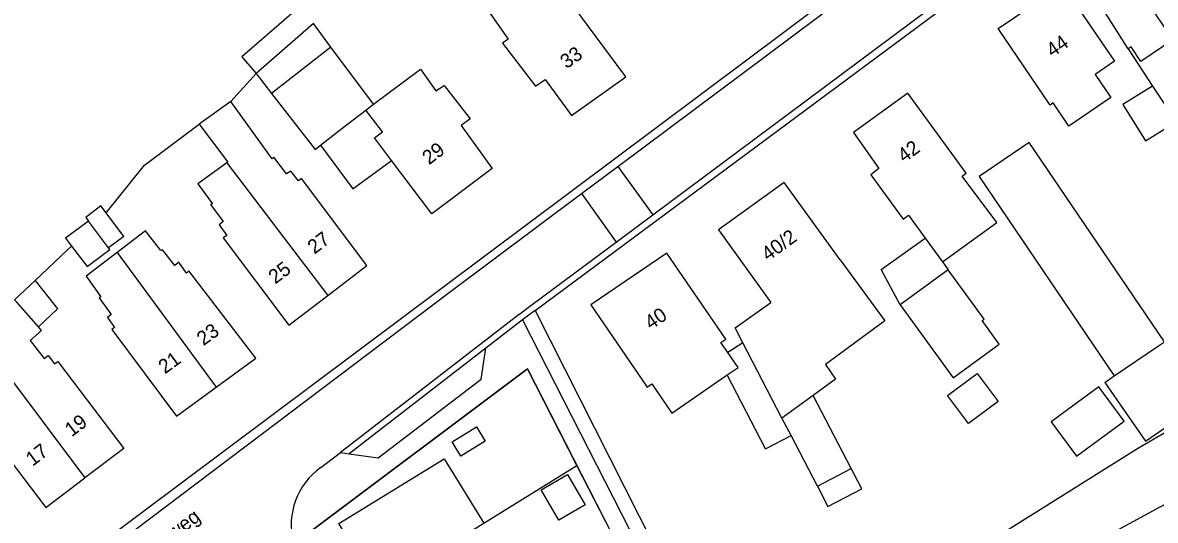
# Model space of a CAD drawing. Extents: x 194485 to 197793, y 468269 to 470822.
# Drawn here: x 195092.1 to 195187.3, y 470342.8 to 470384.6 of the extents above; entities that cross this region are included whole.
import ezdxf

# ---------------------------------------------------------------- set-up
doc = ezdxf.new("R2010")
doc.units = 0
for name, color, linetype in [('BGT grensvlak begroeid terreindeel', 7, 'Continuous'), ('BGT grensvlak gebouwinstallatie plus 1', 7, 'Continuous'), ('BGT grensvlak onbegroeid terreindeel', 7, 'Continuous'), ('BGT grensvlak overig bouwwerk uitbreiding populatie', 7, 'Continuous'), ('BGT grensvlak overig bouwwerk uitbreiding populatie LR', 7, 'Continuous'), ('BGT grensvlak pand op maaiveld', 7, 'Continuous'), ('BGT grensvlak pand op maaiveld LR', 7, 'Continuous'), ('BGT grensvlak wegdeel', 7, 'Continuous'), ('BGT tekst huisnummerreeks', 7, 'Continuous'), ('BGT tekst openbare ruimte label weg', 7, 'Continuous'), ('GEM grensvlak WOZ_BRK percelen', 7, 'Continuous')]:
    doc.layers.add(name, color=color, linetype=linetype)

msp = doc.modelspace()

# ---------------------------------------------------------------- linework, layer by layer
at = {"layer": 'BGT grensvlak begroeid terreindeel'}
msp.add_lwpolyline([(195193.798, 470347.238), (195155.103, 470326.193), (195155.698, 470324.44)], dxfattribs=at)
at = {"layer": 'BGT grensvlak gebouwinstallatie plus 1'}
for p, q in [((195184.989, 470382.421), (195182.722, 470386.007)), ((195187.05, 470379.292), (195184.55, 470377.728)), ((195184.55, 470377.728), (195186.459, 470374.677)), ((195186.459, 470374.677), (195189.03, 470376.286)), ((195117.146, 470374.322), (195119.862, 470370.655)), ((195119.862, 470370.655), (195123.111, 470373.04)), ((195164.25, 470363.885), (195167.937, 470366.516)), ((195169.399, 470364.505), (195169.882, 470363.841)), ((195165.83, 470360.895), (195164.25, 470363.885)), ((195152.623, 470357.698), (195151.368, 470356.891)), ((195154.543, 470348.808), (195151.316, 470355.009)), ((195183.033, 470354.388), (195183.831, 470354.938)), ((195183.033, 470354.388), (195186.44, 470349.445)), ((195161.726, 470347.134), (195158.528, 470353.282)), ((195156.672, 470349.916), (195155.912, 470351.376)), ((195186.44, 470349.445), (195189.141, 470351.306)), ((195154.543, 470348.808), (195156.672, 470349.916)), ((195158.887, 470345.657), (195156.672, 470349.916))]:
    msp.add_line(p, q, dxfattribs=at)
msp.add_lwpolyline([(195182.534, 470354.009), (195178.529, 470351.062), (195180.645, 470348.185), (195184.651, 470351.132), (195182.534, 470354.009)], dxfattribs=at)
at = {"layer": 'BGT grensvlak onbegroeid terreindeel'}
for p, q in [((195109.613, 470377.985), (195111.753, 470380.358)), ((195093.184, 470362.94), (195095.884, 470365.514)), ((195096.229, 470365.843), (195095.884, 470365.514)), ((195135.177, 470360.434), (195151.25, 470328.658))]:
    msp.add_line(p, q, dxfattribs=at)
for points in [[(195120.998, 470390.857), (195110.546, 470381.742), (195111.753, 470380.358)], [(195099.144, 470368.622), (195102.369, 470372.631), (195106.965, 470376.079)], [(195191.013, 470351.858), (195185.857, 470348.85), (195163.957, 470335.119), (195151.25, 470328.658)]]:
    msp.add_lwpolyline(points, dxfattribs=at)
at = {"layer": 'BGT grensvlak overig bouwwerk uitbreiding populatie'}
for p, q in [((195098.699, 470369.214), (195097.421, 470368.252)), ((195099.144, 470368.622), (195098.699, 470369.214)), ((195097.421, 470368.252), (195097.651, 470367.945)), ((195100.623, 470366.656), (195099.144, 470368.622)), ((195100.623, 470366.656), (195099.344, 470365.695))]:
    msp.add_line(p, q, dxfattribs=at)
for points in [[(195097.651, 470367.945), (195095.733, 470366.503), (195096.229, 470365.843)], [(195096.229, 470365.843), (195097.532, 470364.111), (195099.45, 470365.554), (195099.344, 470365.695)], [(195169.826, 470353.292), (195172.309, 470355.134), (195174.061, 470352.771), (195171.578, 470350.93), (195169.826, 470353.292)], [(195130.24, 470350.646), (195130.975, 470349.454), (195128.932, 470348.194), (195128.197, 470349.386), (195130.24, 470350.646)], [(195135.687, 470345.359), (195137.908, 470346.646), (195139.392, 470344.087), (195137.171, 470342.799), (195135.687, 470345.359)]]:
    msp.add_lwpolyline(points, dxfattribs=at)
at = {"layer": 'BGT grensvlak overig bouwwerk uitbreiding populatie LR'}
msp.add_line((195099.344, 470365.695), (195097.651, 470367.945), dxfattribs=at)
at = {"layer": 'BGT grensvlak pand op maaiveld'}
for p, q in [((195116.56, 470384.55), (195111.753, 470380.358)), ((195118.024, 470382.546), (195116.56, 470384.55)), ((195121.609, 470377.755), (195118.024, 470382.546)), ((195184.989, 470382.421), (195187.05, 470379.292)), ((195111.753, 470380.358), (195113.039, 470378.67)), ((195187.05, 470379.292), (195189.03, 470376.286)), ((195109.613, 470377.985), (195106.965, 470376.079)), ((195167.937, 470366.516), (195169.399, 470364.505)), ((195100.077, 470365.31), (195097.456, 470363.319)), ((195169.882, 470363.841), (195165.83, 470360.895)), ((195093.184, 470362.94), (195093.272, 470362.828)), ((195093.272, 470362.828), (195094.325, 470361.488)), ((195155.912, 470351.376), (195152.623, 470357.698)), ((195183.831, 470354.938), (195187.54, 470357.451)), ((195158.528, 470353.282), (195155.912, 470351.376)), ((195158.887, 470345.657), (195161.726, 470347.134)), ((195162.61, 470345.436), (195161.726, 470347.134)), ((195158.887, 470345.657), (195159.771, 470343.959)), ((195159.771, 470343.959), (195162.61, 470345.436))]:
    msp.add_line(p, q, dxfattribs=at)
for points in [[(195174.075, 470384.13), (195179.469, 470387.811), (195183.853, 470381.384), (195182.225, 470380.274), (195183.535, 470378.336), (195180.024, 470375.923), (195178.705, 470377.87), (195178.44, 470377.69), (195174.075, 470384.13)], [(195185.521, 470387.944), (195188.746, 470383.189), (195186.057, 470381.361), (195185.246, 470382.583), (195184.989, 470382.421)], [(195131.393, 470385.383), (195132.915, 470383.242), (195132.445, 470382.909), (195135.204, 470379.274), (195136.009, 470379.837), (195138.22, 470376.819), (195142.799, 470380.056), (195137.814, 470386.822)], [(195121.609, 470377.755), (195125.56, 470380.7), (195126.827, 470378.893), (195127.546, 470379.342), (195129.729, 470376.536), (195128.962, 470375.986), (195131.559, 470372.361), (195126.501, 470368.54), (195123.111, 470373.04)], [(195113.039, 470378.67), (195116.695, 470373.967), (195117.146, 470374.322)], [(195169.399, 470364.505), (195173.959, 470367.824), (195171.063, 470371.728), (195171.395, 470371.971), (195166.477, 470378.706), (195161.908, 470375.4)], [(195117.769, 470361.698), (195121.052, 470364.201), (195115.557, 470371.509), (195115.297, 470371.33), (195114.646, 470372.146), (195114.287, 470371.902), (195113.227, 470373.312), (195113.079, 470373.185), (195109.613, 470377.985)], [(195117.146, 470374.322), (195118.821, 470375.639), (195120.947, 470377.262)], [(195123.111, 470373.04), (195121.684, 470374.933), (195122.352, 470375.432), (195120.947, 470377.262)], [(195106.965, 470376.079), (195109.355, 470372.901), (195109.273, 470372.84)], [(195161.908, 470375.4), (195164.06, 470372.356), (195163.388, 470371.818), (195166.088, 470368.106), (195166.541, 470368.435), (195167.937, 470366.516)], [(195176.688, 470374.546), (195172.466, 470371.686), (195183.831, 470354.938)], [(195187.54, 470357.451), (195188.037, 470357.787), (195176.688, 470374.546)], [(195109.273, 470372.84), (195106.856, 470371.06), (195107.238, 470370.539)], [(195160.808, 470364.695), (195156.096, 470371.184), (195150.57, 470367.195), (195154.99, 470361.104)], [(195107.238, 470370.539), (195108.071, 470369.403), (195107.909, 470369.325), (195108.97, 470367.903), (195108.624, 470367.622), (195109.276, 470366.732), (195108.979, 470366.527), (195114.486, 470359.194), (195117.769, 470361.698)], [(195108.381, 470353.986), (195111.702, 470356.422), (195106.082, 470363.766), (195105.897, 470363.576), (195105.258, 470364.479), (195104.899, 470364.198), (195103.877, 470365.534), (195103.728, 470365.456), (195102.451, 470367.113), (195100.077, 470365.31)], [(195151.368, 470356.891), (195150.779, 470357.748), (195151.191, 470358.031), (195146.243, 470365.235), (195139.865, 470360.916), (195144.578, 470353.98)], [(195160.808, 470364.695), (195164.541, 470359.563), (195159.564, 470355.889)], [(195174.172, 470357.602), (195172.737, 470359.575), (195172.899, 470359.693), (195169.882, 470363.841)], [(195091.625, 470361.118), (195091.444, 470361.323), (195093.184, 470362.94)], [(195097.456, 470363.319), (195098.697, 470361.586), (195098.56, 470361.497), (195098.703, 470361.299)], [(195094.325, 470361.488), (195095.059, 470360.553), (195093.444, 470359.052)], [(195098.703, 470361.299), (195099.571, 470360.099), (195099.262, 470359.844), (195099.838, 470358.989), (195099.616, 470358.836), (195105.06, 470351.551), (195108.381, 470353.986)], [(195152.623, 470357.698), (195151.967, 470358.958), (195154.99, 470361.104)], [(195165.83, 470360.895), (195170.282, 470354.772), (195174.172, 470357.602)], [(195092.762, 470357.913), (195093.702, 470358.759), (195093.444, 470359.052)], [(195092.762, 470357.913), (195093.928, 470356.379), (195094.279, 470356.645), (195094.815, 470355.939), (195095.079, 470356.137), (195100.639, 470348.818), (195097.36, 470346.349)], [(195151.316, 470355.009), (195152.229, 470355.637), (195151.368, 470356.891)], [(195159.564, 470355.889), (195160.407, 470354.651), (195158.528, 470353.282)], [(195144.578, 470353.98), (195144.991, 470354.261), (195146.659, 470351.806), (195151.316, 470355.009)], [(195087.436, 470353.898), (195088.603, 470352.364), (195088.246, 470352.097), (195088.781, 470351.395), (195088.513, 470351.195), (195094.08, 470343.879), (195097.36, 470346.349)], [(195122.025, 470337.115), (195118.695, 470342.511), (195127.527, 470347.957), (195130.855, 470342.56)]]:
    msp.add_lwpolyline(points, dxfattribs=at)
at = {"layer": 'BGT grensvlak pand op maaiveld LR'}
for p, q in [((195118.024, 470382.546), (195113.039, 470378.67)), ((195120.947, 470377.262), (195121.609, 470377.755)), ((195109.273, 470372.84), (195117.769, 470361.698)), ((195100.077, 470365.31), (195108.381, 470353.986)), ((195093.444, 470359.052), (195091.625, 470361.118)), ((195090.14, 470355.936), (195097.36, 470346.349))]:
    msp.add_line(p, q, dxfattribs=at)
at = {"layer": 'BGT grensvlak wegdeel'}
for p, q in [((195016.123, 470279.086), (195209.598, 470423.899)), ((195142.115, 470372.535), (195210.042, 470423.305)), ((195135.177, 470360.434), (195194.472, 470404.454)), ((195145.053, 470368.471), (195194.134, 470405.069)), ((195139.078, 470370.265), (195142.115, 470372.535)), ((195142.115, 470372.535), (195145.053, 470368.471)), ((195139.078, 470370.265), (195141.981, 470366.181)), ((195141.981, 470366.181), (195145.053, 470368.471)), ((195134.93, 470360.923), (195141.981, 470366.181)), ((195133.864, 470360.121), (195118.826, 470348.482)), ((195134.116, 470359.646), (195131.041, 470357.266)), ((195135.177, 470360.434), (195134.116, 470359.646)), ((195134.116, 470359.646), (195150.25, 470328.075)), ((195131.041, 470357.266), (195119.56, 470348.38)), ((195117.161, 470347.218), (195118.826, 470348.482)), ((195118.826, 470348.482), (195119.56, 470348.38))]:
    msp.add_line(p, q, dxfattribs=at)
for points in [[(195059.625, 470310.476), (195082.966, 470327.969), (195127.947, 470361.946), (195139.078, 470370.265)], [(195133.864, 470360.121), (195134.848, 470360.862), (195134.93, 470360.923)], [(195119.56, 470348.38), (195122.001, 470348.042), (195130.641, 470354.655), (195131.041, 470357.266)], [(195116.199, 470341.759), (195134.539, 470355.522), (195153.187, 470319.031), (195147.999, 470315.846), (195147.509, 470315.546)]]:
    msp.add_lwpolyline(points, dxfattribs=at)
msp.add_arc((195120.633, 470342.385), 5.95, 125.69149, 193.47331, dxfattribs=at)
at = {"layer": 'GEM grensvlak WOZ_BRK percelen'}
for p in [(195119.704, 470335.684), (195141.587, 470341.73)]:
    msp.add_line(p, (195138.693, 470347.393), dxfattribs=at)
msp.add_lwpolyline([(195138.693, 470347.393), (195134.539, 470355.522), (195116.199, 470341.759), (195116.804, 470340.395), (195119.704, 470335.684)], dxfattribs=at)

# ---------------------------------------------------------------- texts
at = {"layer": 'BGT tekst huisnummerreeks'}
for s, rotation, p in [('44', 34.3, (195178.629, 470381.669)), ('33', 35.3, (195137.817, 470380.698)), ('29', 37.1, (195126.267, 470372.624)), ('42', 35.9, (195166.17, 470372.805)), ('40/2', 35.8, (195154.738, 470364.531)), ('27', 37.3, (195116.637, 470365.111)), ('25', 37.3, (195113.351, 470362.604)), ('40', 34.1, (195144.895, 470358.766)), ('23', 36.3, (195107.311, 470357.416)), ('21', 36.2, (195104.082, 470355.05)), ('19', 37, (195096.239, 470349.761)), ('17', 37, (195092.961, 470347.292))]:
    msp.add_text(s, height=1.2, rotation=rotation, dxfattribs=at).set_placement(p)
at = {"layer": 'BGT tekst openbare ruimte label weg'}
msp.add_text('Zevenhuizenseweg', height=1.2, rotation=37.1, dxfattribs=at).set_placement((195096.133, 470334.532))

doc.saveas('drawing.dxf')
